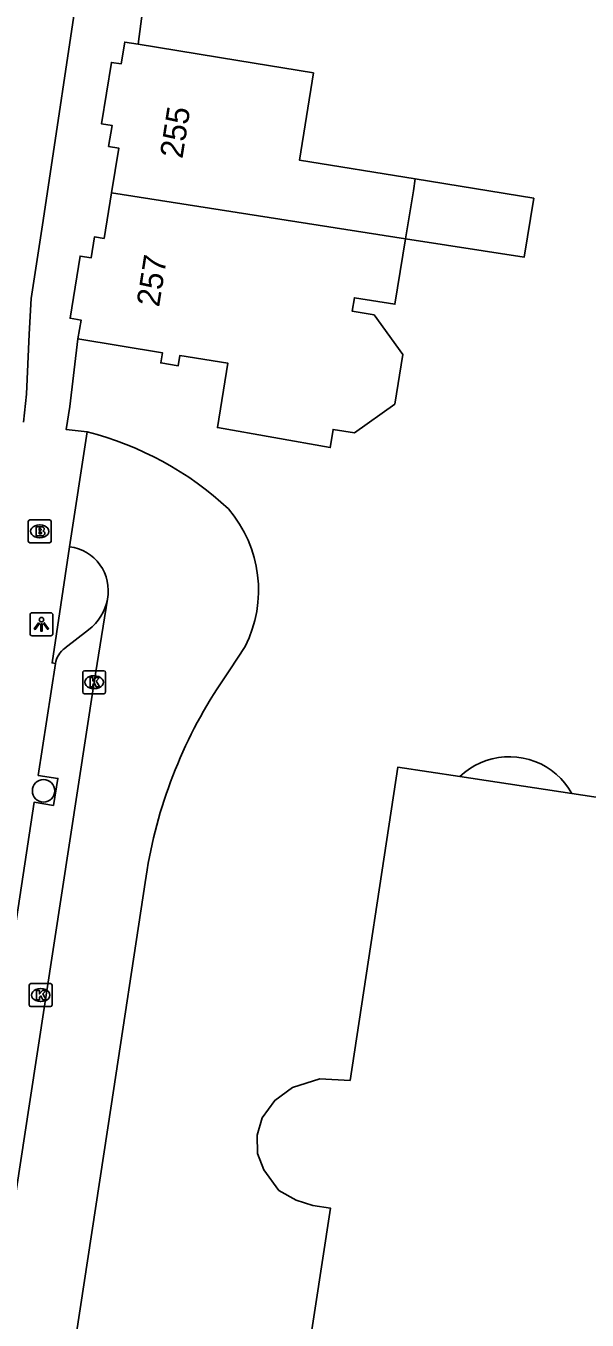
# Model space of a CAD drawing. Extents: x 161486 to 162249, y 379484 to 380829.
# Drawn here: x 161704 to 161728.4, y 380740.6 to 380796.9 of the extents above; entities that cross this region are included whole.
import ezdxf

# ---------------------------------------------------------------- set-up
doc = ezdxf.new("R2010")
doc.units = 0
for name, color, linetype in [('IMGEO_Boom', 7, 'Continuous'), ('IMGEO_Brandkraan', 7, 'Continuous'), ('IMGEO_Fietspad_open', 7, 'Continuous'), ('IMGEO_Kolk', 7, 'Continuous'), ('IMGEO_Lichtpunt', 7, 'Continuous'), ('IMGEO_Pand', 7, 'Continuous'), ('IMGEO_Pand_nummerreeks', 7, 'Continuous'), ('IMGEO_Pand_overbouw', 7, 'Continuous'), ('IMGEO_Parkeervlak_open', 7, 'Continuous'), ('IMGEO_Rijbaan_lokaal_open', 7, 'Continuous'), ('IMGEO_Voetpad_open', 7, 'Continuous')]:
    doc.layers.add(name, color=color, linetype=linetype)

msp = doc.modelspace()

# ---------------------------------------------------------------- linework, layer by layer
at = {"layer": 'IMGEO_Boom'}
msp.add_circle((161704.752, 380763.628), 0.489, dxfattribs=at)
at = {"layer": 'IMGEO_Brandkraan'}
for p, q in [((161704.084, 380774.502), (161704.084, 380775.354)), ((161704.159, 380775.428), (161705.011, 380775.428)), ((161704.572, 380775.208), (161704.597, 380775.208)), ((161705.085, 380775.354), (161705.085, 380774.502)), ((161705.011, 380774.428), (161704.159, 380774.428)), ((161704.595, 380774.648), (161704.57, 380774.648))]:
    msp.add_line(p, q, dxfattribs=at)
for points in [[(161704.084, 380774.502), (161704.084, 380775.354)], [(161704.159, 380775.428), (161705.011, 380775.428)], [(161704.432, 380775.128), (161704.432, 380774.728), (161704.645, 380774.728)], [(161704.663, 380775.128), (161704.432, 380775.128)], [(161704.611, 380775.047), (161704.557, 380775.047), (161704.557, 380774.971)], [(161704.557, 380774.971), (161704.61, 380774.971)], [(161705.085, 380775.354), (161705.085, 380774.502)], [(161705.011, 380774.428), (161704.159, 380774.428)], [(161704.619, 380774.895), (161704.557, 380774.895), (161704.557, 380774.814)], [(161704.557, 380774.814), (161704.619, 380774.814)]]:
    msp.add_lwpolyline(points, dxfattribs=at)
for centre, radius, start, end in [((161704.161, 380775.352), 0.0765, 91.552, 178.448), ((161704.161, 380775.352), 0.0765, 91.552, 178.448), ((161704.612, 380775.009), 0.0379, 267.8285, 90.9355), ((161704.667, 380774.983), 0.145, 59.4692, 91.5367), ((161704.692, 380775.03), 0.0922, 285.5137, 58.1501), ((161704.697, 380774.838), 0.105, 301.3115, 78.989), ((161705.009, 380775.352), 0.0765, 1.552, 88.448), ((161705.009, 380775.352), 0.0765, 1.552, 88.448), ((161704.161, 380774.504), 0.0765, 181.552, 268.448), ((161704.161, 380774.504), 0.0765, 181.552, 268.448), ((161704.62, 380774.854), 0.0404, 269.8759, 90.5077), ((161704.651, 380774.979), 0.251, 268.6676, 293.5347), ((161705.009, 380774.504), 0.0765, 271.552, 358.448), ((161705.009, 380774.504), 0.0765, 271.552, 358.448)]:
    msp.add_arc(centre, radius, start, end, dxfattribs=at)
for centre, major_axis, ratio, start_param, end_param in [((161704.571, 380774.928), (-0.387, 0.002), 0.722429, 4.712389, 7.853982), ((161704.596, 380774.928), (-0.39, 0.002), 0.717154, 1.570796, 4.712389)]:
    msp.add_ellipse(centre, major_axis=major_axis, ratio=ratio, start_param=start_param, end_param=end_param, dxfattribs=at)
at = {"layer": 'IMGEO_Fietspad_open'}
msp.add_lwpolyline([(161703.875, 380779.686), (161704.009, 380780.896), (161704.125, 380783.519), (161704.217, 380785.06), (161704.73, 380788.463), (161706.37, 380799.426), (161708.16, 380811.246)], dxfattribs=at)
at = {"layer": 'IMGEO_Kolk'}
for p, q in [((161706.457, 380767.932), (161706.457, 380768.784)), ((161706.532, 380768.858), (161707.384, 380768.858)), ((161707.458, 380768.784), (161707.458, 380767.932)), ((161706.945, 380768.638), (161706.97, 380768.638)), ((161707.384, 380767.858), (161706.532, 380767.858)), ((161706.968, 380768.078), (161706.943, 380768.078)), ((161704.2, 380755.233), (161705.052, 380755.233)), ((161704.125, 380754.307), (161704.125, 380755.159)), ((161704.613, 380755.013), (161704.638, 380755.013)), ((161705.126, 380755.159), (161705.126, 380754.307)), ((161705.052, 380754.233), (161704.2, 380754.233)), ((161704.636, 380754.453), (161704.611, 380754.453))]:
    msp.add_line(p, q, dxfattribs=at)
for points in [[(161706.457, 380767.932), (161706.457, 380768.784)], [(161706.532, 380768.858), (161707.384, 380768.858)], [(161707.458, 380768.784), (161707.458, 380767.932)], [(161706.778, 380768.558), (161706.901, 380768.558), (161706.901, 380768.407), (161707.031, 380768.558), (161707.195, 380768.558), (161707.049, 380768.407), (161707.202, 380768.158), (161707.05, 380768.158), (161706.965, 380768.322), (161706.901, 380768.255), (161706.901, 380768.158), (161706.778, 380768.158), (161706.778, 380768.558)], [(161707.384, 380767.858), (161706.532, 380767.858)], [(161704.2, 380755.233), (161705.052, 380755.233)], [(161704.125, 380754.307), (161704.125, 380755.159)], [(161704.446, 380754.933), (161704.569, 380754.933), (161704.569, 380754.782), (161704.699, 380754.933), (161704.863, 380754.933), (161704.717, 380754.782), (161704.87, 380754.533), (161704.718, 380754.533), (161704.633, 380754.697), (161704.569, 380754.63), (161704.569, 380754.533), (161704.446, 380754.533), (161704.446, 380754.933)], [(161705.126, 380755.159), (161705.126, 380754.307)], [(161705.052, 380754.233), (161704.2, 380754.233)]]:
    msp.add_lwpolyline(points, dxfattribs=at)
for centre, start, end in [((161706.534, 380768.782), 91.552, 178.448), ((161706.534, 380768.782), 91.552, 178.448), ((161707.382, 380768.782), 1.552, 88.448), ((161707.382, 380768.782), 1.552, 88.448), ((161706.534, 380767.934), 181.552, 268.448), ((161706.534, 380767.934), 181.552, 268.448), ((161707.382, 380767.934), 271.552, 358.448), ((161707.382, 380767.934), 271.552, 358.448), ((161704.202, 380755.157), 91.552, 178.448), ((161704.202, 380755.157), 91.552, 178.448), ((161705.05, 380755.157), 1.552, 88.448), ((161705.05, 380755.157), 1.552, 88.448), ((161704.202, 380754.309), 181.552, 268.448), ((161704.202, 380754.309), 181.552, 268.448), ((161705.05, 380754.309), 271.552, 358.448), ((161705.05, 380754.309), 271.552, 358.448)]:
    msp.add_arc(centre, 0.0765, start, end, dxfattribs=at)
for centre, major_axis, ratio, start_param, end_param in [((161706.944, 380768.358), (-0.387, 0.002), 0.722429, 4.712389, 7.853982), ((161706.969, 380768.358), (-0.39, 0.002), 0.717154, 1.570796, 4.712389), ((161704.612, 380754.733), (-0.387, 0.002), 0.722429, 4.712389, 7.853982), ((161704.637, 380754.733), (-0.39, 0.002), 0.717154, 1.570796, 4.712389)]:
    msp.add_ellipse(centre, major_axis=major_axis, ratio=ratio, start_param=start_param, end_param=end_param, dxfattribs=at)
at = {"layer": 'IMGEO_Lichtpunt'}
for p, q in [((161704.161, 380771.285), (161704.161, 380770.478)), ((161704.161, 380771.285), (161704.161, 380770.478)), ((161705.063, 380771.38), (161704.255, 380771.38)), ((161705.063, 380771.38), (161704.255, 380771.38)), ((161705.157, 380770.478), (161705.157, 380771.285)), ((161705.157, 380770.478), (161705.157, 380771.285)), ((161704.255, 380770.384), (161705.063, 380770.384)), ((161704.255, 380770.384), (161705.063, 380770.384))]:
    msp.add_line(p, q, dxfattribs=at)
for points in [[(161704.535, 380770.949), (161704.574, 380770.921), (161704.386, 380770.659), (161704.348, 380770.686), (161704.535, 380770.949)], [(161704.637, 380770.901), (161704.684, 380770.901), (161704.684, 380770.579), (161704.637, 380770.579), (161704.637, 380770.901)], [(161704.747, 380770.921), (161704.785, 380770.948), (161704.972, 380770.686), (161704.933, 380770.658), (161704.747, 380770.921)]]:
    msp.add_lwpolyline(points, dxfattribs=at)
msp.add_circle((161704.66, 380771.083), 0.0994, dxfattribs=at)
for centre, start, end in [((161704.255, 380771.285), 90, 180), ((161704.255, 380771.285), 90, 180), ((161705.063, 380771.285), 0, 90), ((161705.063, 380771.285), 0, 90), ((161704.255, 380770.478), 180, 270), ((161704.255, 380770.478), 180, 270), ((161705.063, 380770.478), 270, 0), ((161705.063, 380770.478), 270, 360)]:
    msp.add_arc(centre, 0.0946, start, end, dxfattribs=at)
at = {"layer": 'IMGEO_Pand'}
for points in [[(161708.876, 380796.137), (161708.287, 380796.233), (161708.133, 380795.282), (161707.71, 380795.35), (161707.275, 380792.676), (161707.737, 380792.601), (161707.589, 380791.687), (161708.028, 380791.616), (161707.711, 380789.666)], [(161708.876, 380796.137), (161713.223, 380795.43), (161716.518, 380794.894), (161715.901, 380791.097), (161720.956, 380790.275)], [(161720.956, 380790.275), (161726.118, 380789.436), (161725.7, 380786.865), (161720.532, 380787.67)], [(161720.956, 380790.275), (161720.871, 380789.753), (161720.532, 380787.67)], [(161706.252, 380783.307), (161706.385, 380784.127), (161705.905, 380784.205), (161706.346, 380786.913), (161706.823, 380786.835), (161706.972, 380787.753), (161707.389, 380787.685), (161707.711, 380789.666)], [(161707.711, 380789.666), (161720.532, 380787.67)], [(161720.532, 380787.67), (161720.068, 380784.817), (161718.305, 380785.103), (161718.209, 380784.511), (161719.16, 380784.357), (161720.41, 380782.623), (161720.061, 380780.471), (161718.312, 380779.21), (161717.374, 380779.363), (161717.273, 380778.738), (161717.246, 380778.573), (161712.332, 380779.444), (161712.787, 380782.244), (161710.694, 380782.585), (161710.622, 380782.142), (161709.862, 380782.265), (161709.934, 380782.708), (161706.252, 380783.307)], [(161713.139, 380718.576), (161717.258, 380745.457), (161716.484, 380745.575), (161715.768, 380745.801), (161715.008, 380746.225), (161714.36, 380747.126), (161714.072, 380747.834), (161714.059, 380748.626), (161714.285, 380749.382), (161714.827, 380750.143), (161715.61, 380750.71), (161716.793, 380751.085), (161718.11, 380751.017), (161720.201, 380764.663), (161722.904, 380764.254), (161727.777, 380763.517), (161734.198, 380762.545), (161736.373, 380762.216), (161736.531, 380762.192), (161734.663, 380750), (161731.744, 380730.947)]]:
    msp.add_lwpolyline(points, dxfattribs=at)
at = {"layer": 'IMGEO_Pand_overbouw'}
msp.add_lwpolyline([(161722.904, 380764.254), (161727.777, 380763.517), (161727.635, 380763.747), (161727.474, 380763.964), (161727.294, 380764.167), (161727.097, 380764.353), (161726.886, 380764.521), (161726.66, 380764.67), (161726.422, 380764.799), (161726.174, 380764.907), (161725.918, 380764.994), (161725.655, 380765.057), (161725.387, 380765.097), (161725.117, 380765.115), (161724.846, 380765.108), (161724.578, 380765.078), (161724.312, 380765.025), (161724.052, 380764.95), (161723.8, 380764.851), (161723.558, 380764.732), (161723.326, 380764.592), (161723.108, 380764.432)], close=True, dxfattribs=at)
at = {"layer": 'IMGEO_Parkeervlak_open'}
msp.add_lwpolyline([(161705.686, 380769.842), (161706.715, 380770.637)], dxfattribs=at)
for centre, radius, start, end in [((161705.411, 380772.354), 2.156, 307.2064, 349.9276), ((161706.299, 380768.996), 1.045, 125.9081, 170.6313)]:
    msp.add_arc(centre, radius, start, end, dxfattribs=at)
at = {"layer": 'IMGEO_Rijbaan_lokaal_open'}
for points in [[(161706.659, 380779.254), (161705.889, 380774.252)], [(161707.534, 380771.977), (161706.955, 380768.358), (161704.134, 380750), (161700.078, 380723.607), (161697.804, 380708.826), (161695.523, 380693.808), (161693.218, 380678.74), (161692.782, 380675.782)], [(161713.54, 380769.912), (161712.877, 380768.898), (161712.316, 380768.069)], [(161709.182, 380759.63), (161707.706, 380750), (161697.433, 380682.954), (161698.501, 380675.492)]]:
    msp.add_lwpolyline(points, dxfattribs=at)
for centre, radius, start, end in [((161703.209, 380765.606), 14.078, 47.0034, 75.8123), ((161708.685, 380772.359), 5.437, 333.2527, 40.6629), ((161705.657, 380772.352), 1.914, 348.6891, 83.0506), ((161729.825, 380756.765), 20.841, 147.1537, 172.0993)]:
    msp.add_arc(centre, radius, start, end, dxfattribs=at)
at = {"layer": 'IMGEO_Voetpad_open'}
for points in [[(161711.799, 380820.724), (161708.35, 380798.946), (161709.213, 380798.69), (161708.876, 380796.137)], [(161706.252, 380783.307), (161705.893, 380780.364), (161705.743, 380779.362), (161706.659, 380779.254)], [(161705.889, 380774.252), (161705.121, 380769.199), (161705.268, 380769.166)], [(161705.268, 380769.166), (161704.523, 380764.3), (161705.376, 380764.169), (161705.183, 380762.996), (161704.336, 380763.129), (161702.34, 380750), (161701.802, 380746.46), (161702.653, 380746.343), (161702.452, 380745.16), (161701.608, 380745.294), (161699.737, 380732.907), (161699.14, 380729.199), (161699.975, 380729.069), (161699.809, 380727.902), (161698.964, 380728.016), (161696.522, 380711.912), (161697.322, 380711.784), (161697.156, 380710.611), (161696.305, 380710.733), (161693.849, 380694.649), (161694.691, 380694.522), (161694.498, 380693.341), (161693.665, 380693.466), (161691.433, 380678.761)]]:
    msp.add_lwpolyline(points, dxfattribs=at)

# ---------------------------------------------------------------- texts
at = {"layer": 'IMGEO_Pand_nummerreeks'}
for s, p in [('255', (161710.804, 380791.13)), ('257', (161709.786, 380784.667))]:
    msp.add_text(s, height=1, rotation=81.0531, dxfattribs=at).set_placement(p)

doc.saveas('drawing.dxf')
